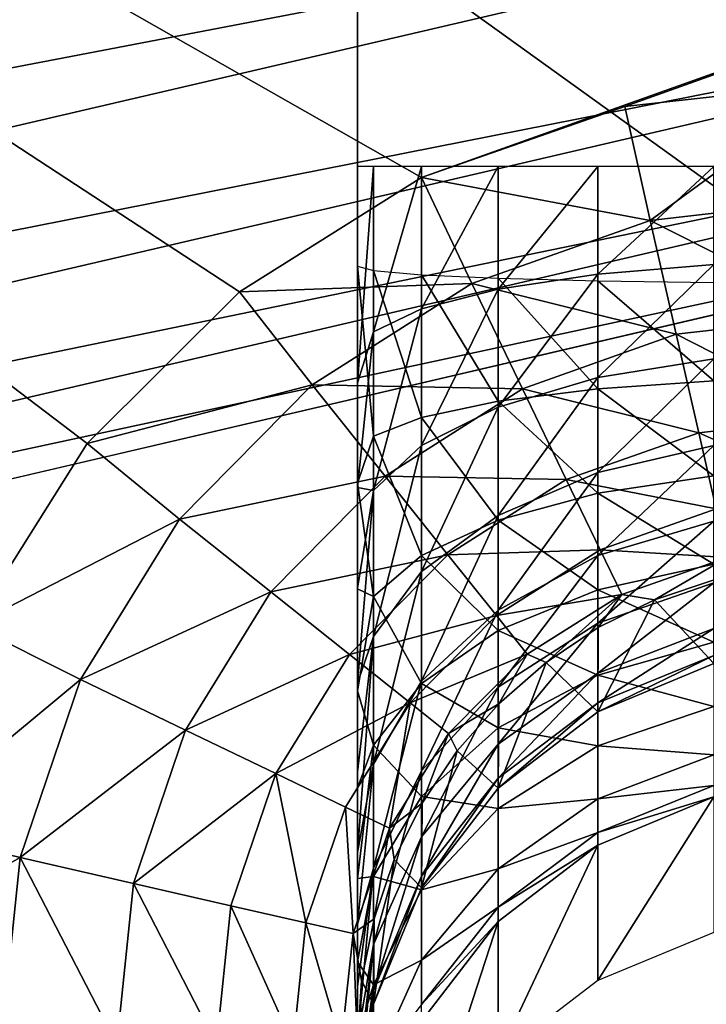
# Model space of a CAD drawing. Header units: millimetres. Extents: x -43.6 to 43.6, y -43.6 to 43.6.
# Tile 392 of 637: x -7.676 to -7.319, y 34.266 to 34.778. Entities that reach past the tile are written whole.
import ezdxf

# ---------------------------------------------------------------- set-up
doc = ezdxf.new("R2010")
doc.units = ezdxf.units.MM
doc.header["$LTSCALE"] = 52.148148
for name, color, linetype in [('150', 7, 'CONTINUOUS'), ('152', 7, 'CONTINUOUS'), ('153', 7, 'CONTINUOUS'), ('161', 7, 'CONTINUOUS'), ('162', 7, 'CONTINUOUS'), ('214', 7, 'CONTINUOUS'), ('274', 7, 'CONTINUOUS'), ('296', 7, 'CONTINUOUS'), ('307', 7, 'CONTINUOUS'), ('310', 7, 'CONTINUOUS'), ('314', 7, 'CONTINUOUS'), ('374', 7, 'CONTINUOUS')]:
    doc.layers.add(name, color=color, linetype=linetype)

msp = doc.modelspace()

# ---------------------------------------------------------------- linework, layer by layer
at = {"layer": '150', "linetype": 'Continuous'}
for points in [[(-5.86139, 36.39121, 23.93032), (-7.63166, 33.69589, 15.37009), (-8.17924, 35.94131, 23.93032), (-5.86139, 36.39121, 23.93032)], [(-6.52169, 33.926, 15.362), (-7.63166, 33.69589, 15.37009), (-5.86139, 36.39121, 23.93032), (-6.52169, 33.926, 15.362)], [(-7.63166, 33.69589, 15.37009), (-8.75313, 33.42471, 15.37963), (-8.17924, 35.94131, 23.93032), (-7.63166, 33.69589, 15.37009)]]:
    msp.add_3dface(points, dxfattribs=at)
at = {"layer": '152', "color": 2, "linetype": 'Continuous'}
for points in [[(-24.43666, 35.40234, 26.3), (-26.52967, 33.86225, 26.3), (-7.01273, 35.19098, 26.3), (-24.43666, 35.40234, 26.3)], [(-7.01273, 35.19098, 26.3), (-26.52967, 33.86225, 26.3), (-9.29786, 34.65726, 26.3), (-7.01273, 35.19098, 26.3)]]:
    msp.add_3dface(points, dxfattribs=at)
at = {"layer": '153', "color": 2, "linetype": 'Continuous'}
msp.add_3dface([(-6.91836, 34.71758, 25.93032), (-9.17276, 34.19103, 25.93032), (-6.29734, 28.34869, 2.36968), (-6.91836, 34.71758, 25.93032)], dxfattribs=at)
at = {"layer": '161', "linetype": 'Continuous'}
for points in [[(-7.5, 35.36317, 1.74507), (-7.5, 34.65019, 1.72017), (-7.5, 34.70204, -1.25), (-7.5, 35.36317, 1.74507)], [(-7.5, 35.25858, -1.25), (-7.5, 35.36317, 1.74507), (-7.5, 34.70204, -1.25), (-7.5, 35.25858, -1.25)], [(-7.5, 34.70204, -1.25), (-7.5, 34.65019, 1.72017), (-7.5, 34.58965, -1.26279), (-7.5, 34.70204, -1.25)], [(-7.5, 34.65019, 1.72017), (-7.5, 34.53741, 1.72904), (-7.5, 32.32704, -4.25), (-7.5, 34.65019, 1.72017)], [(-7.5, 34.58965, -1.26279), (-7.5, 34.65019, 1.72017), (-7.5, 34.53521, -1.27865), (-7.5, 34.58965, -1.26279)], [(-7.5, 34.53521, -1.27865), (-7.5, 34.65019, 1.72017), (-7.5, 34.4829, -1.30058), (-7.5, 34.53521, -1.27865)], [(-7.5, 34.4829, -1.30058), (-7.5, 34.65019, 1.72017), (-7.5, 34.43342, -1.32828), (-7.5, 34.4829, -1.30058)], [(-7.5, 34.43342, -1.32828), (-7.5, 34.65019, 1.72017), (-7.5, 34.38739, -1.36141), (-7.5, 34.43342, -1.32828)], [(-7.5, 34.38739, -1.36141), (-7.5, 34.65019, 1.72017), (-7.5, 34.34541, -1.39955), (-7.5, 34.38739, -1.36141)], [(-7.5, 34.34541, -1.39955), (-7.5, 34.65019, 1.72017), (-7.5, 34.30802, -1.44219), (-7.5, 34.34541, -1.39955)], [(-7.5, 34.30802, -1.44219), (-7.5, 34.65019, 1.72017), (-7.5, 32.32704, -4.25), (-7.5, 34.30802, -1.44219)], [(-7.5, 34.53741, 1.72904), (-7.5, 34.48245, 1.74299), (-7.5, 32.32704, -4.25), (-7.5, 34.53741, 1.72904)], [(-7.5, 34.48245, 1.74299), (-7.5, 34.42941, 1.76308), (-7.5, 32.32704, -4.25), (-7.5, 34.48245, 1.74299)], [(-7.5, 34.42941, 1.76308), (-7.5, 34.37899, 1.78904), (-7.5, 32.32704, -4.25), (-7.5, 34.42941, 1.76308)], [(-7.5, 34.37899, 1.78904), (-7.5, 34.33184, 1.82055), (-7.5, 32.32704, -4.25), (-7.5, 34.37899, 1.78904)], [(-7.5, 34.33184, 1.82055), (-7.5, 34.28856, 1.85719), (-7.5, 32.32704, -4.25), (-7.5, 34.33184, 1.82055)], [(-7.5, 34.2757, -1.48879), (-7.5, 34.30802, -1.44219), (-7.5, 32.32704, -4.25), (-7.5, 34.2757, -1.48879)], [(-7.5, 34.28856, 1.85719), (-7.5, 34.2497, 1.8985), (-7.5, 32.32704, -4.25), (-7.5, 34.28856, 1.85719)], [(-7.5, 34.24886, -1.53874), (-7.5, 34.2757, -1.48879), (-7.5, 32.32704, -4.25), (-7.5, 34.24886, -1.53874)]]:
    msp.add_3dface(points, dxfattribs=at)
at = {"layer": '162', "linetype": 'Continuous'}
for points in [[(-7.64042, 34.55801, -4.5), (-7.70007, 34.46343, -4.5), (-8.87921, 35.5, -4.5), (-7.64042, 34.55801, -4.5)], [(-7.56126, 34.63696, -4.5), (-7.64042, 34.55801, -4.5), (-8.87921, 35.5, -4.5), (-7.56126, 34.63696, -4.5)], [(-7.4666, 34.69631, -4.5), (-7.56126, 34.63696, -4.5), (-8.87921, 35.5, -4.5), (-7.4666, 34.69631, -4.5)], [(-5.21508, 35.5, -4.5), (-7.4666, 34.69631, -4.5), (-8.87921, 35.5, -4.5), (-5.21508, 35.5, -4.5)], [(-7.3609, 34.73322, -4.5), (-7.4666, 34.69631, -4.5), (-5.21508, 35.5, -4.5), (-7.3609, 34.73322, -4.5)], [(-7.25, 34.74567, -4.5), (-7.3609, 34.73322, -4.5), (-5.21508, 35.5, -4.5), (-7.25, 34.74567, -4.5)]]:
    msp.add_3dface(points, dxfattribs=at)
at = {"layer": '214', "color": 2, "linetype": 'Continuous'}
for points in [[(-7.01273, 35.19098, 26.3), (-9.29786, 34.65726, 26.3), (-9.25919, 34.55575, 26.28818), (-7.01273, 35.19098, 26.3)], [(-6.97933, 35.08745, 26.28818), (-7.01273, 35.19098, 26.3), (-9.25919, 34.55575, 26.28818), (-6.97933, 35.08745, 26.28818)], [(-6.97933, 35.08745, 26.28818), (-9.25919, 34.55575, 26.28818), (-6.95922, 34.98637, 26.25324), (-6.97933, 35.08745, 26.28818)], [(-6.95922, 34.98637, 26.25324), (-9.25919, 34.55575, 26.28818), (-9.23251, 34.4562, 26.25324), (-6.95922, 34.98637, 26.25324)], [(-6.95922, 34.98637, 26.25324), (-9.23251, 34.4562, 26.25324), (-6.94107, 34.8951, 26.19683), (-6.95922, 34.98637, 26.25324)], [(-6.94107, 34.8951, 26.19683), (-9.23251, 34.4562, 26.25324), (-9.20842, 34.36632, 26.19683), (-6.94107, 34.8951, 26.19683)], [(-6.94107, 34.8951, 26.19683), (-9.20842, 34.36632, 26.19683), (-6.92572, 34.81796, 26.12162), (-6.94107, 34.8951, 26.19683)], [(-6.92572, 34.81796, 26.12162), (-9.20842, 34.36632, 26.19683), (-9.18806, 34.29035, 26.12162), (-6.92572, 34.81796, 26.12162)], [(-6.92572, 34.81796, 26.12162), (-9.18806, 34.29035, 26.12162), (-6.91392, 34.75861, 26.03118), (-6.92572, 34.81796, 26.12162)], [(-6.91392, 34.75861, 26.03118), (-9.18806, 34.29035, 26.12162), (-9.17239, 34.2319, 26.03118), (-6.91392, 34.75861, 26.03118)], [(-6.91836, 34.71758, 25.93032), (-6.91392, 34.75861, 26.03118), (-9.17239, 34.2319, 26.03118), (-6.91836, 34.71758, 25.93032)], [(-9.17276, 34.19103, 25.93032), (-6.91836, 34.71758, 25.93032), (-9.17239, 34.2319, 26.03118), (-9.17276, 34.19103, 25.93032)]]:
    msp.add_3dface(points, dxfattribs=at)
at = {"layer": '274', "linetype": 'Continuous'}
for points in [[(-7.37506, 34.34926, 2.21492), (-7.3147, 34.37426, 2.21536), (-7.375, 34.27879, 6.25378), (-7.37506, 34.34926, 2.21492)], [(-7.375, 34.27879, 6.25378), (-7.3147, 34.37426, 2.21536), (-7.3147, 34.30376, 6.25421), (-7.375, 34.27879, 6.25378)], [(-7.42687, 34.30948, 2.21422), (-7.37506, 34.34926, 2.21492), (-7.42678, 34.23907, 6.25309), (-7.42687, 34.30948, 2.21422)], [(-7.42678, 34.23907, 6.25309), (-7.37506, 34.34926, 2.21492), (-7.375, 34.27879, 6.25378), (-7.42678, 34.23907, 6.25309)], [(-7.4666, 34.25763, 2.21332), (-7.42687, 34.30948, 2.21422), (-7.46651, 34.1873, 6.25218), (-7.4666, 34.25763, 2.21332)], [(-7.46651, 34.1873, 6.25218), (-7.42687, 34.30948, 2.21422), (-7.42678, 34.23907, 6.25309), (-7.46651, 34.1873, 6.25218)]]:
    msp.add_3dface(points, dxfattribs=at)
at = {"layer": '296', "linetype": 'Continuous'}
for points in [[(-7.5, 34.53741, 1.72904), (-7.5, 34.65019, 1.72017), (-7.49155, 34.56179, 1.79014), (-7.5, 34.53741, 1.72904)], [(-7.49155, 34.56179, 1.79014), (-7.5, 34.65019, 1.72017), (-7.49155, 34.64794, 1.78458), (-7.49155, 34.56179, 1.79014)], [(-7.49155, 34.56179, 1.79014), (-7.49155, 34.64794, 1.78458), (-7.4666, 34.57163, 1.84971), (-7.49155, 34.56179, 1.79014)], [(-7.49155, 34.64794, 1.78458), (-7.4666, 34.64584, 1.84493), (-7.4666, 34.57163, 1.84971), (-7.49155, 34.64794, 1.78458)], [(-7.42687, 34.64403, 1.89675), (-7.42687, 34.58008, 1.90087), (-7.4666, 34.64584, 1.84493), (-7.42687, 34.64403, 1.89675)], [(-7.4666, 34.64584, 1.84493), (-7.42687, 34.58008, 1.90087), (-7.4666, 34.57163, 1.84971), (-7.4666, 34.64584, 1.84493)], [(-7.37506, 34.64264, 1.93651), (-7.37506, 34.58656, 1.94013), (-7.42687, 34.64403, 1.89675), (-7.37506, 34.64264, 1.93651)], [(-7.42687, 34.64403, 1.89675), (-7.37506, 34.58656, 1.94013), (-7.42687, 34.58008, 1.90087), (-7.42687, 34.64403, 1.89675)], [(-7.3147, 34.64176, 1.96151), (-7.3147, 34.59063, 1.9648), (-7.37506, 34.64264, 1.93651), (-7.3147, 34.64176, 1.96151)], [(-7.37506, 34.64264, 1.93651), (-7.3147, 34.59063, 1.9648), (-7.37506, 34.58656, 1.94013), (-7.37506, 34.64264, 1.93651)], [(-7.37506, 34.58656, 1.94013), (-7.37506, 34.53229, 1.95473), (-7.42687, 34.58008, 1.90087), (-7.37506, 34.58656, 1.94013)], [(-7.3147, 34.59063, 1.9648), (-7.3147, 34.54115, 1.97812), (-7.37506, 34.58656, 1.94013), (-7.3147, 34.59063, 1.9648)], [(-7.37506, 34.58656, 1.94013), (-7.3147, 34.54115, 1.97812), (-7.37506, 34.53229, 1.95473), (-7.37506, 34.58656, 1.94013)], [(-7.42687, 34.58008, 1.90087), (-7.42687, 34.51819, 1.91752), (-7.4666, 34.57163, 1.84971), (-7.42687, 34.58008, 1.90087)], [(-7.42687, 34.58008, 1.90087), (-7.37506, 34.53229, 1.95473), (-7.42687, 34.51819, 1.91752), (-7.42687, 34.58008, 1.90087)], [(-7.49155, 34.56179, 1.79014), (-7.4666, 34.57163, 1.84971), (-7.4666, 34.49982, 1.86903), (-7.49155, 34.56179, 1.79014)], [(-7.4666, 34.57163, 1.84971), (-7.42687, 34.51819, 1.91752), (-7.4666, 34.49982, 1.86903), (-7.4666, 34.57163, 1.84971)], [(-7.49155, 34.47843, 1.81257), (-7.5, 34.53741, 1.72904), (-7.49155, 34.56179, 1.79014), (-7.49155, 34.47843, 1.81257)], [(-7.49155, 34.47843, 1.81257), (-7.49155, 34.56179, 1.79014), (-7.4666, 34.49982, 1.86903), (-7.49155, 34.47843, 1.81257)], [(-7.3147, 34.54115, 1.97812), (-7.3147, 34.49527, 2.00093), (-7.37506, 34.53229, 1.95473), (-7.3147, 34.54115, 1.97812)], [(-7.5, 34.48245, 1.74299), (-7.5, 34.53741, 1.72904), (-7.49155, 34.47843, 1.81257), (-7.5, 34.48245, 1.74299)], [(-7.37506, 34.53229, 1.95473), (-7.37506, 34.48197, 1.97975), (-7.42687, 34.51819, 1.91752), (-7.37506, 34.53229, 1.95473)], [(-7.37506, 34.53229, 1.95473), (-7.3147, 34.49527, 2.00093), (-7.37506, 34.48197, 1.97975), (-7.37506, 34.53229, 1.95473)], [(-7.42687, 34.51819, 1.91752), (-7.42687, 34.46081, 1.94605), (-7.4666, 34.49982, 1.86903), (-7.42687, 34.51819, 1.91752)], [(-7.42687, 34.51819, 1.91752), (-7.37506, 34.48197, 1.97975), (-7.42687, 34.46081, 1.94605), (-7.42687, 34.51819, 1.91752)], [(-7.49155, 34.47843, 1.81257), (-7.4666, 34.49982, 1.86903), (-7.4666, 34.43324, 1.90214), (-7.49155, 34.47843, 1.81257)], [(-7.4666, 34.49982, 1.86903), (-7.42687, 34.46081, 1.94605), (-7.4666, 34.43324, 1.90214), (-7.4666, 34.49982, 1.86903)], [(-7.3147, 34.49527, 2.00093), (-7.3147, 34.45479, 2.03234), (-7.37506, 34.48197, 1.97975), (-7.3147, 34.49527, 2.00093)], [(-7.5, 34.42941, 1.76308), (-7.5, 34.48245, 1.74299), (-7.49155, 34.47843, 1.81257), (-7.5, 34.42941, 1.76308)], [(-7.37506, 34.48197, 1.97975), (-7.37506, 34.43758, 2.0142), (-7.42687, 34.46081, 1.94605), (-7.37506, 34.48197, 1.97975)], [(-7.37506, 34.48197, 1.97975), (-7.3147, 34.45479, 2.03234), (-7.37506, 34.43758, 2.0142), (-7.37506, 34.48197, 1.97975)], [(-7.49155, 34.40113, 1.85101), (-7.5, 34.42941, 1.76308), (-7.49155, 34.47843, 1.81257), (-7.49155, 34.40113, 1.85101)], [(-7.49155, 34.40113, 1.85101), (-7.49155, 34.47843, 1.81257), (-7.4666, 34.43324, 1.90214), (-7.49155, 34.40113, 1.85101)], [(-7.42687, 34.46081, 1.94605), (-7.42687, 34.41019, 1.98534), (-7.4666, 34.43324, 1.90214), (-7.42687, 34.46081, 1.94605)], [(-7.42687, 34.46081, 1.94605), (-7.37506, 34.43758, 2.0142), (-7.42687, 34.41019, 1.98534), (-7.42687, 34.46081, 1.94605)], [(-7.3147, 34.45479, 2.03234), (-7.3147, 34.4213, 2.07113), (-7.37506, 34.43758, 2.0142), (-7.3147, 34.45479, 2.03234)], [(-7.49155, 34.40113, 1.85101), (-7.4666, 34.43324, 1.90214), (-7.4666, 34.37449, 1.94773), (-7.49155, 34.40113, 1.85101)], [(-7.4666, 34.43324, 1.90214), (-7.42687, 34.41019, 1.98534), (-7.4666, 34.37449, 1.94773), (-7.4666, 34.43324, 1.90214)], [(-7.37506, 34.43758, 2.0142), (-7.37506, 34.40085, 2.05674), (-7.42687, 34.41019, 1.98534), (-7.37506, 34.43758, 2.0142)], [(-7.37506, 34.43758, 2.0142), (-7.3147, 34.4213, 2.07113), (-7.37506, 34.40085, 2.05674), (-7.37506, 34.43758, 2.0142)], [(-7.5, 34.37899, 1.78904), (-7.5, 34.42941, 1.76308), (-7.49155, 34.40113, 1.85101), (-7.5, 34.37899, 1.78904)], [(-7.3147, 34.4213, 2.07113), (-7.3147, 34.39612, 2.11575), (-7.37506, 34.40085, 2.05674), (-7.3147, 34.4213, 2.07113)], [(-7.42687, 34.41019, 1.98534), (-7.42687, 34.3683, 2.03384), (-7.4666, 34.37449, 1.94773), (-7.42687, 34.41019, 1.98534)], [(-7.42687, 34.41019, 1.98534), (-7.37506, 34.40085, 2.05674), (-7.42687, 34.3683, 2.03384), (-7.42687, 34.41019, 1.98534)], [(-7.5, 34.33184, 1.82055), (-7.5, 34.37899, 1.78904), (-7.49155, 34.40113, 1.85101), (-7.5, 34.33184, 1.82055)], [(-7.49155, 34.33293, 1.90393), (-7.5, 34.33184, 1.82055), (-7.49155, 34.40113, 1.85101), (-7.49155, 34.33293, 1.90393)], [(-7.49155, 34.33293, 1.90393), (-7.49155, 34.40113, 1.85101), (-7.4666, 34.37449, 1.94773), (-7.49155, 34.33293, 1.90393)], [(-7.37506, 34.40085, 2.05674), (-7.37506, 34.37323, 2.10568), (-7.42687, 34.3683, 2.03384), (-7.37506, 34.40085, 2.05674)], [(-7.37506, 34.40085, 2.05674), (-7.3147, 34.39612, 2.11575), (-7.37506, 34.37323, 2.10568), (-7.37506, 34.40085, 2.05674)], [(-7.3147, 34.39612, 2.11575), (-7.3147, 34.38023, 2.16446), (-7.37506, 34.37323, 2.10568), (-7.3147, 34.39612, 2.11575)], [(-7.3147, 34.38023, 2.16446), (-7.3147, 34.37426, 2.21536), (-7.37506, 34.3558, 2.1591), (-7.3147, 34.38023, 2.16446)], [(-7.37506, 34.37323, 2.10568), (-7.3147, 34.38023, 2.16446), (-7.37506, 34.3558, 2.1591), (-7.37506, 34.37323, 2.10568)], [(-7.49155, 34.33293, 1.90393), (-7.4666, 34.37449, 1.94773), (-7.4666, 34.32589, 2.00401), (-7.49155, 34.33293, 1.90393)], [(-7.4666, 34.37449, 1.94773), (-7.42687, 34.3683, 2.03384), (-7.4666, 34.32589, 2.00401), (-7.4666, 34.37449, 1.94773)], [(-7.37506, 34.37323, 2.10568), (-7.37506, 34.3558, 2.1591), (-7.42687, 34.33681, 2.08965), (-7.37506, 34.37323, 2.10568)], [(-7.42687, 34.3683, 2.03384), (-7.37506, 34.37323, 2.10568), (-7.42687, 34.33681, 2.08965), (-7.42687, 34.3683, 2.03384)], [(-7.3147, 34.37426, 2.21536), (-7.37506, 34.34926, 2.21492), (-7.37506, 34.3558, 2.1591), (-7.3147, 34.37426, 2.21536)], [(-7.42687, 34.3683, 2.03384), (-7.42687, 34.33681, 2.08965), (-7.4666, 34.32589, 2.00401), (-7.42687, 34.3683, 2.03384)], [(-7.37506, 34.3558, 2.1591), (-7.37506, 34.34926, 2.21492), (-7.42687, 34.31694, 2.15058), (-7.37506, 34.3558, 2.1591)], [(-7.42687, 34.33681, 2.08965), (-7.37506, 34.3558, 2.1591), (-7.42687, 34.31694, 2.15058), (-7.42687, 34.33681, 2.08965)], [(-7.37506, 34.34926, 2.21492), (-7.42687, 34.30948, 2.21422), (-7.42687, 34.31694, 2.15058), (-7.37506, 34.34926, 2.21492)], [(-7.42687, 34.33681, 2.08965), (-7.42687, 34.31694, 2.15058), (-7.4666, 34.28934, 2.06877), (-7.42687, 34.33681, 2.08965)], [(-7.4666, 34.32589, 2.00401), (-7.42687, 34.33681, 2.08965), (-7.4666, 34.28934, 2.06877), (-7.4666, 34.32589, 2.00401)], [(-7.5, 34.28856, 1.85719), (-7.5, 34.33184, 1.82055), (-7.49155, 34.33293, 1.90393), (-7.5, 34.28856, 1.85719)], [(-7.49155, 34.27651, 1.96927), (-7.5, 34.28856, 1.85719), (-7.49155, 34.33293, 1.90393), (-7.49155, 34.27651, 1.96927)], [(-7.49155, 34.27651, 1.96927), (-7.49155, 34.33293, 1.90393), (-7.4666, 34.32589, 2.00401), (-7.49155, 34.27651, 1.96927)], [(-7.49155, 34.27651, 1.96927), (-7.4666, 34.32589, 2.00401), (-7.4666, 34.28934, 2.06877), (-7.49155, 34.27651, 1.96927)], [(-7.42687, 34.31694, 2.15058), (-7.42687, 34.30948, 2.21422), (-7.4666, 34.26629, 2.13946), (-7.42687, 34.31694, 2.15058)], [(-7.4666, 34.28934, 2.06877), (-7.42687, 34.31694, 2.15058), (-7.4666, 34.26629, 2.13946), (-7.4666, 34.28934, 2.06877)], [(-7.42687, 34.30948, 2.21422), (-7.4666, 34.25763, 2.21332), (-7.4666, 34.26629, 2.13946), (-7.42687, 34.30948, 2.21422)], [(-7.5, 34.2497, 1.8985), (-7.5, 34.28856, 1.85719), (-7.49155, 34.27651, 1.96927), (-7.5, 34.2497, 1.8985)], [(-7.49155, 34.23408, 2.04445), (-7.49155, 34.27651, 1.96927), (-7.4666, 34.28934, 2.06877), (-7.49155, 34.23408, 2.04445)], [(-7.49155, 34.23408, 2.04445), (-7.4666, 34.28934, 2.06877), (-7.4666, 34.26629, 2.13946), (-7.49155, 34.23408, 2.04445)], [(-7.5, 34.21577, 1.94394), (-7.5, 34.2497, 1.8985), (-7.49155, 34.27651, 1.96927), (-7.5, 34.21577, 1.94394)], [(-7.49155, 34.23408, 2.04445), (-7.5, 34.21577, 1.94394), (-7.49155, 34.27651, 1.96927), (-7.49155, 34.23408, 2.04445)]]:
    msp.add_3dface(points, dxfattribs=at)
at = {"layer": '307', "linetype": 'Continuous'}
for points in [[(-7.34551, 34.47674, -4.25403), (-7.31453, 34.48724, -4.25422), (-7.3147, 34.44356, -1.75451), (-7.34551, 34.47674, -4.25403)], [(-7.37479, 34.46232, -4.25378), (-7.34551, 34.47674, -4.25403), (-7.37506, 34.41855, -1.75495), (-7.37479, 34.46232, -4.25378)], [(-7.37506, 34.41855, -1.75495), (-7.34551, 34.47674, -4.25403), (-7.3147, 34.44356, -1.75451), (-7.37506, 34.41855, -1.75495)], [(-7.40195, 34.44421, -4.25346), (-7.37479, 34.46232, -4.25378), (-7.37506, 34.41855, -1.75495), (-7.40195, 34.44421, -4.25346)], [(-7.42653, 34.4227, -4.25309), (-7.40195, 34.44421, -4.25346), (-7.42687, 34.37877, -1.75564), (-7.42653, 34.4227, -4.25309)], [(-7.42687, 34.37877, -1.75564), (-7.40195, 34.44421, -4.25346), (-7.37506, 34.41855, -1.75495), (-7.42687, 34.37877, -1.75564)], [(-7.44808, 34.39819, -4.25266), (-7.42653, 34.4227, -4.25309), (-7.42687, 34.37877, -1.75564), (-7.44808, 34.39819, -4.25266)], [(-7.46626, 34.37107, -4.25219), (-7.44808, 34.39819, -4.25266), (-7.4666, 34.32692, -1.75655), (-7.46626, 34.37107, -4.25219)], [(-7.4666, 34.32692, -1.75655), (-7.44808, 34.39819, -4.25266), (-7.42687, 34.37877, -1.75564), (-7.4666, 34.32692, -1.75655)], [(-7.48079, 34.34174, -4.25168), (-7.46626, 34.37107, -4.25219), (-7.4666, 34.32692, -1.75655), (-7.48079, 34.34174, -4.25168)], [(-7.49135, 34.31081, -4.25114), (-7.48079, 34.34174, -4.25168), (-7.49155, 34.26655, -1.7576), (-7.49135, 34.31081, -4.25114)], [(-7.49155, 34.26655, -1.7576), (-7.48079, 34.34174, -4.25168), (-7.4666, 34.32692, -1.75655), (-7.49155, 34.26655, -1.7576)], [(-7.49779, 34.27876, -4.25058), (-7.49135, 34.31081, -4.25114), (-7.49155, 34.26655, -1.7576), (-7.49779, 34.27876, -4.25058)], [(-7.5, 34.20211, -1.75873), (-7.5, 34.2456, -4.25), (-7.49779, 34.27876, -4.25058), (-7.5, 34.20211, -1.75873)], [(-7.5, 34.20211, -1.75873), (-7.49779, 34.27876, -4.25058), (-7.49155, 34.26655, -1.7576), (-7.5, 34.20211, -1.75873)]]:
    msp.add_3dface(points, dxfattribs=at)
at = {"layer": '310', "linetype": 'Continuous'}
for points in [[(-7.5, 34.70204, -1.25), (-7.5, 34.58965, -1.26279), (-7.49155, 34.70204, -1.31445), (-7.5, 34.70204, -1.25)], [(-7.49155, 34.70204, -1.31445), (-7.5, 34.58965, -1.26279), (-7.49155, 34.61613, -1.32301), (-7.49155, 34.70204, -1.31445)], [(-7.49155, 34.70204, -1.31445), (-7.49155, 34.61613, -1.32301), (-7.4666, 34.70204, -1.37483), (-7.49155, 34.70204, -1.31445)], [(-7.4666, 34.70204, -1.37483), (-7.49155, 34.61613, -1.32301), (-7.4666, 34.62804, -1.3822), (-7.4666, 34.70204, -1.37483)], [(-7.42687, 34.63827, -1.43303), (-7.42687, 34.70204, -1.42668), (-7.4666, 34.62804, -1.3822), (-7.42687, 34.63827, -1.43303)], [(-7.42687, 34.70204, -1.42668), (-7.4666, 34.70204, -1.37483), (-7.4666, 34.62804, -1.3822), (-7.42687, 34.70204, -1.42668)], [(-7.37506, 34.64612, -1.47204), (-7.37506, 34.70204, -1.46647), (-7.42687, 34.63827, -1.43303), (-7.37506, 34.64612, -1.47204)], [(-7.37506, 34.70204, -1.46647), (-7.42687, 34.70204, -1.42668), (-7.42687, 34.63827, -1.43303), (-7.37506, 34.70204, -1.46647)], [(-7.3147, 34.65105, -1.49656), (-7.3147, 34.70204, -1.49148), (-7.37506, 34.64612, -1.47204), (-7.3147, 34.65105, -1.49656)], [(-7.3147, 34.70204, -1.49148), (-7.37506, 34.70204, -1.46647), (-7.37506, 34.64612, -1.47204), (-7.3147, 34.70204, -1.49148)], [(-7.3147, 34.60206, -1.51159), (-7.3147, 34.65105, -1.49656), (-7.37506, 34.59239, -1.48853), (-7.3147, 34.60206, -1.51159)], [(-7.37506, 34.59239, -1.48853), (-7.3147, 34.65105, -1.49656), (-7.37506, 34.64612, -1.47204), (-7.37506, 34.59239, -1.48853)], [(-7.37506, 34.59239, -1.48853), (-7.37506, 34.64612, -1.47204), (-7.42687, 34.57701, -1.45184), (-7.37506, 34.59239, -1.48853)], [(-7.42687, 34.57701, -1.45184), (-7.37506, 34.64612, -1.47204), (-7.42687, 34.63827, -1.43303), (-7.42687, 34.57701, -1.45184)], [(-7.42687, 34.57701, -1.45184), (-7.42687, 34.63827, -1.43303), (-7.4666, 34.55695, -1.40402), (-7.42687, 34.57701, -1.45184)], [(-7.4666, 34.55695, -1.40402), (-7.42687, 34.63827, -1.43303), (-7.4666, 34.62804, -1.3822), (-7.4666, 34.55695, -1.40402)], [(-7.49155, 34.61613, -1.32301), (-7.49155, 34.53361, -1.34834), (-7.4666, 34.62804, -1.3822), (-7.49155, 34.61613, -1.32301)], [(-7.49155, 34.53361, -1.34834), (-7.4666, 34.55695, -1.40402), (-7.4666, 34.62804, -1.3822), (-7.49155, 34.53361, -1.34834)], [(-7.5, 34.58965, -1.26279), (-7.5, 34.53521, -1.27865), (-7.49155, 34.61613, -1.32301), (-7.5, 34.58965, -1.26279)], [(-7.49155, 34.61613, -1.32301), (-7.5, 34.53521, -1.27865), (-7.49155, 34.53361, -1.34834), (-7.49155, 34.61613, -1.32301)], [(-7.3147, 34.55701, -1.53599), (-7.3147, 34.60206, -1.51159), (-7.37506, 34.54298, -1.51529), (-7.3147, 34.55701, -1.53599)], [(-7.37506, 34.54298, -1.51529), (-7.3147, 34.60206, -1.51159), (-7.37506, 34.59239, -1.48853), (-7.37506, 34.54298, -1.51529)], [(-7.37506, 34.54298, -1.51529), (-7.37506, 34.59239, -1.48853), (-7.42687, 34.52066, -1.48235), (-7.37506, 34.54298, -1.51529)], [(-7.42687, 34.52066, -1.48235), (-7.37506, 34.59239, -1.48853), (-7.42687, 34.57701, -1.45184), (-7.42687, 34.52066, -1.48235)], [(-7.42687, 34.52066, -1.48235), (-7.42687, 34.57701, -1.45184), (-7.4666, 34.49157, -1.43943), (-7.42687, 34.52066, -1.48235)], [(-7.4666, 34.49157, -1.43943), (-7.42687, 34.57701, -1.45184), (-7.4666, 34.55695, -1.40402), (-7.4666, 34.49157, -1.43943)], [(-7.49155, 34.53361, -1.34834), (-7.49155, 34.45769, -1.38945), (-7.4666, 34.55695, -1.40402), (-7.49155, 34.53361, -1.34834)], [(-7.49155, 34.45769, -1.38945), (-7.4666, 34.49157, -1.43943), (-7.4666, 34.55695, -1.40402), (-7.49155, 34.45769, -1.38945)], [(-7.3147, 34.51765, -1.5688), (-7.3147, 34.55701, -1.53599), (-7.37506, 34.49981, -1.55127), (-7.3147, 34.51765, -1.5688)], [(-7.37506, 34.49981, -1.55127), (-7.3147, 34.55701, -1.53599), (-7.37506, 34.54298, -1.51529), (-7.37506, 34.49981, -1.55127)], [(-7.37506, 34.49981, -1.55127), (-7.37506, 34.54298, -1.51529), (-7.42687, 34.47143, -1.52338), (-7.37506, 34.49981, -1.55127)], [(-7.42687, 34.47143, -1.52338), (-7.37506, 34.54298, -1.51529), (-7.42687, 34.52066, -1.48235), (-7.42687, 34.47143, -1.52338)], [(-7.5, 34.53521, -1.27865), (-7.5, 34.4829, -1.30058), (-7.49155, 34.53361, -1.34834), (-7.5, 34.53521, -1.27865)], [(-7.5, 34.4829, -1.30058), (-7.5, 34.43342, -1.32828), (-7.49155, 34.53361, -1.34834), (-7.5, 34.4829, -1.30058)], [(-7.49155, 34.53361, -1.34834), (-7.5, 34.43342, -1.32828), (-7.49155, 34.45769, -1.38945), (-7.49155, 34.53361, -1.34834)], [(-7.42687, 34.47143, -1.52338), (-7.42687, 34.52066, -1.48235), (-7.4666, 34.43445, -1.48704), (-7.42687, 34.47143, -1.52338)], [(-7.4666, 34.43445, -1.48704), (-7.42687, 34.52066, -1.48235), (-7.4666, 34.49157, -1.43943), (-7.4666, 34.43445, -1.48704)], [(-7.3147, 34.48553, -1.60873), (-7.3147, 34.51765, -1.5688), (-7.37506, 34.46459, -1.59506), (-7.3147, 34.48553, -1.60873)], [(-7.37506, 34.46459, -1.59506), (-7.3147, 34.51765, -1.5688), (-7.37506, 34.49981, -1.55127), (-7.37506, 34.46459, -1.59506)], [(-7.37506, 34.46459, -1.59506), (-7.37506, 34.49981, -1.55127), (-7.42687, 34.43127, -1.57332), (-7.37506, 34.46459, -1.59506)], [(-7.42687, 34.43127, -1.57332), (-7.37506, 34.49981, -1.55127), (-7.42687, 34.47143, -1.52338), (-7.42687, 34.43127, -1.57332)], [(-7.49155, 34.45769, -1.38945), (-7.49155, 34.39138, -1.44472), (-7.4666, 34.49157, -1.43943), (-7.49155, 34.45769, -1.38945)], [(-7.49155, 34.39138, -1.44472), (-7.4666, 34.43445, -1.48704), (-7.4666, 34.49157, -1.43943), (-7.49155, 34.39138, -1.44472)], [(-7.3147, 34.46192, -1.6542), (-7.3147, 34.48553, -1.60873), (-7.37506, 34.43869, -1.64494), (-7.3147, 34.46192, -1.6542)], [(-7.37506, 34.43869, -1.64494), (-7.3147, 34.48553, -1.60873), (-7.37506, 34.46459, -1.59506), (-7.37506, 34.43869, -1.64494)], [(-7.42687, 34.43127, -1.57332), (-7.42687, 34.47143, -1.52338), (-7.4666, 34.38784, -1.54498), (-7.42687, 34.43127, -1.57332)], [(-7.4666, 34.38784, -1.54498), (-7.42687, 34.47143, -1.52338), (-7.4666, 34.43445, -1.48704), (-7.4666, 34.38784, -1.54498)], [(-7.37506, 34.43869, -1.64494), (-7.37506, 34.46459, -1.59506), (-7.42687, 34.40174, -1.63019), (-7.37506, 34.43869, -1.64494)], [(-7.42687, 34.40174, -1.63019), (-7.37506, 34.46459, -1.59506), (-7.42687, 34.43127, -1.57332), (-7.42687, 34.40174, -1.63019)], [(-7.3147, 34.44774, -1.70344), (-7.3147, 34.46192, -1.6542), (-7.37506, 34.42315, -1.69894), (-7.3147, 34.44774, -1.70344)], [(-7.37506, 34.42315, -1.69894), (-7.3147, 34.46192, -1.6542), (-7.37506, 34.43869, -1.64494), (-7.37506, 34.42315, -1.69894)], [(-7.5, 34.43342, -1.32828), (-7.5, 34.38739, -1.36141), (-7.49155, 34.45769, -1.38945), (-7.5, 34.43342, -1.32828)], [(-7.5, 34.38739, -1.36141), (-7.5, 34.34541, -1.39955), (-7.49155, 34.45769, -1.38945), (-7.5, 34.38739, -1.36141)], [(-7.49155, 34.45769, -1.38945), (-7.5, 34.34541, -1.39955), (-7.49155, 34.39138, -1.44472), (-7.49155, 34.45769, -1.38945)], [(-7.37506, 34.41855, -1.75495), (-7.3147, 34.44356, -1.75451), (-7.3147, 34.44774, -1.70344), (-7.37506, 34.41855, -1.75495)], [(-7.37506, 34.41855, -1.75495), (-7.3147, 34.44774, -1.70344), (-7.37506, 34.42315, -1.69894), (-7.37506, 34.41855, -1.75495)], [(-7.37506, 34.42315, -1.69894), (-7.37506, 34.43869, -1.64494), (-7.42687, 34.38401, -1.69177), (-7.37506, 34.42315, -1.69894)], [(-7.42687, 34.38401, -1.69177), (-7.37506, 34.43869, -1.64494), (-7.42687, 34.40174, -1.63019), (-7.42687, 34.38401, -1.69177)], [(-7.49155, 34.39138, -1.44472), (-7.49155, 34.33727, -1.51199), (-7.4666, 34.43445, -1.48704), (-7.49155, 34.39138, -1.44472)], [(-7.49155, 34.33727, -1.51199), (-7.4666, 34.38784, -1.54498), (-7.4666, 34.43445, -1.48704), (-7.49155, 34.33727, -1.51199)], [(-7.42687, 34.40174, -1.63019), (-7.42687, 34.43127, -1.57332), (-7.4666, 34.35358, -1.61098), (-7.42687, 34.40174, -1.63019)], [(-7.4666, 34.35358, -1.61098), (-7.42687, 34.43127, -1.57332), (-7.4666, 34.38784, -1.54498), (-7.4666, 34.35358, -1.61098)], [(-7.42687, 34.37877, -1.75564), (-7.37506, 34.41855, -1.75495), (-7.37506, 34.42315, -1.69894), (-7.42687, 34.37877, -1.75564)], [(-7.42687, 34.37877, -1.75564), (-7.37506, 34.42315, -1.69894), (-7.42687, 34.38401, -1.69177), (-7.42687, 34.37877, -1.75564)], [(-7.42687, 34.38401, -1.69177), (-7.42687, 34.40174, -1.63019), (-7.4666, 34.333, -1.68244), (-7.42687, 34.38401, -1.69177)], [(-7.4666, 34.333, -1.68244), (-7.42687, 34.40174, -1.63019), (-7.4666, 34.35358, -1.61098), (-7.4666, 34.333, -1.68244)], [(-7.5, 34.34541, -1.39955), (-7.5, 34.30802, -1.44219), (-7.49155, 34.39138, -1.44472), (-7.5, 34.34541, -1.39955)], [(-7.49155, 34.39138, -1.44472), (-7.5, 34.30802, -1.44219), (-7.49155, 34.33727, -1.51199), (-7.49155, 34.39138, -1.44472)], [(-7.49155, 34.33727, -1.51199), (-7.49155, 34.2975, -1.5886), (-7.4666, 34.38784, -1.54498), (-7.49155, 34.33727, -1.51199)], [(-7.49155, 34.2975, -1.5886), (-7.4666, 34.35358, -1.61098), (-7.4666, 34.38784, -1.54498), (-7.49155, 34.2975, -1.5886)], [(-7.4666, 34.32692, -1.75655), (-7.42687, 34.37877, -1.75564), (-7.42687, 34.38401, -1.69177), (-7.4666, 34.32692, -1.75655)], [(-7.4666, 34.32692, -1.75655), (-7.42687, 34.38401, -1.69177), (-7.4666, 34.333, -1.68244), (-7.4666, 34.32692, -1.75655)], [(-7.49155, 34.2975, -1.5886), (-7.49155, 34.27361, -1.67156), (-7.4666, 34.35358, -1.61098), (-7.49155, 34.2975, -1.5886)], [(-7.49155, 34.27361, -1.67156), (-7.4666, 34.333, -1.68244), (-7.4666, 34.35358, -1.61098), (-7.49155, 34.27361, -1.67156)], [(-7.5, 34.30802, -1.44219), (-7.5, 34.2757, -1.48879), (-7.49155, 34.33727, -1.51199), (-7.5, 34.30802, -1.44219)], [(-7.5, 34.2757, -1.48879), (-7.5, 34.24886, -1.53874), (-7.49155, 34.33727, -1.51199), (-7.5, 34.2757, -1.48879)], [(-7.49155, 34.33727, -1.51199), (-7.5, 34.24886, -1.53874), (-7.49155, 34.2975, -1.5886), (-7.49155, 34.33727, -1.51199)], [(-7.49155, 34.26655, -1.7576), (-7.4666, 34.32692, -1.75655), (-7.4666, 34.333, -1.68244), (-7.49155, 34.26655, -1.7576)], [(-7.49155, 34.27361, -1.67156), (-7.49155, 34.26655, -1.7576), (-7.4666, 34.333, -1.68244), (-7.49155, 34.27361, -1.67156)], [(-7.5, 34.24886, -1.53874), (-7.5, 34.22785, -1.59143), (-7.49155, 34.2975, -1.5886), (-7.5, 34.24886, -1.53874)], [(-7.5, 34.22785, -1.59143), (-7.5, 34.21294, -1.64613), (-7.49155, 34.2975, -1.5886), (-7.5, 34.22785, -1.59143)], [(-7.49155, 34.2975, -1.5886), (-7.5, 34.21294, -1.64613), (-7.49155, 34.27361, -1.67156), (-7.49155, 34.2975, -1.5886)], [(-7.5, 34.21294, -1.64613), (-7.5, 34.20211, -1.75873), (-7.49155, 34.27361, -1.67156), (-7.5, 34.21294, -1.64613)], [(-7.5, 34.20211, -1.75873), (-7.49155, 34.26655, -1.7576), (-7.49155, 34.27361, -1.67156), (-7.5, 34.20211, -1.75873)]]:
    msp.add_3dface(points, dxfattribs=at)
at = {"layer": '314', "linetype": 'Continuous'}
for points in [[(-7.3609, 34.73322, -4.5), (-7.25, 34.74567, -4.5), (-7.34777, 34.67407, -4.49255), (-7.3609, 34.73322, -4.5)], [(-7.25, 34.74567, -4.5), (-7.24998, 34.6852, -4.49257), (-7.34777, 34.67407, -4.49255), (-7.25, 34.74567, -4.5)], [(-7.4666, 34.69631, -4.5), (-7.3609, 34.73322, -4.5), (-7.34777, 34.67407, -4.49255), (-7.4666, 34.69631, -4.5)], [(-7.56126, 34.63696, -4.5), (-7.4666, 34.69631, -4.5), (-7.44052, 34.64128, -4.49247), (-7.56126, 34.63696, -4.5)], [(-7.4666, 34.69631, -4.5), (-7.34777, 34.67407, -4.49255), (-7.44052, 34.64128, -4.49247), (-7.4666, 34.69631, -4.5)], [(-7.24998, 34.6852, -4.49257), (-7.25, 34.62442, -4.46862), (-7.34777, 34.67407, -4.49255), (-7.24998, 34.6852, -4.49257)], [(-7.34777, 34.67407, -4.49255), (-7.33425, 34.61483, -4.46857), (-7.44052, 34.64128, -4.49247), (-7.34777, 34.67407, -4.49255)], [(-7.25, 34.62442, -4.46862), (-7.33425, 34.61483, -4.46857), (-7.34777, 34.67407, -4.49255), (-7.25, 34.62442, -4.46862)], [(-7.56126, 34.63696, -4.5), (-7.44052, 34.64128, -4.49247), (-7.52346, 34.58857, -4.49234), (-7.56126, 34.63696, -4.5)], [(-7.44052, 34.64128, -4.49247), (-7.41417, 34.58656, -4.46841), (-7.52346, 34.58857, -4.49234), (-7.44052, 34.64128, -4.49247)], [(-7.33425, 34.61483, -4.46857), (-7.41417, 34.58656, -4.46841), (-7.44052, 34.64128, -4.49247), (-7.33425, 34.61483, -4.46857)], [(-7.64042, 34.55801, -4.5), (-7.56126, 34.63696, -4.5), (-7.52346, 34.58857, -4.49234), (-7.64042, 34.55801, -4.5)], [(-7.25, 34.62442, -4.46862), (-7.25, 34.57192, -4.42974), (-7.33425, 34.61483, -4.46857), (-7.25, 34.62442, -4.46862)], [(-7.33425, 34.61483, -4.46857), (-7.32258, 34.56366, -4.42967), (-7.41417, 34.58656, -4.46841), (-7.33425, 34.61483, -4.46857)], [(-7.25, 34.57192, -4.42974), (-7.32258, 34.56366, -4.42967), (-7.33425, 34.61483, -4.46857), (-7.25, 34.57192, -4.42974)], [(-7.64042, 34.55801, -4.5), (-7.52346, 34.58857, -4.49234), (-7.59239, 34.51869, -4.49217), (-7.64042, 34.55801, -4.5)], [(-7.52346, 34.58857, -4.49234), (-7.48562, 34.54112, -4.46816), (-7.59239, 34.51869, -4.49217), (-7.52346, 34.58857, -4.49234)], [(-7.41417, 34.58656, -4.46841), (-7.48562, 34.54112, -4.46816), (-7.52346, 34.58857, -4.49234), (-7.41417, 34.58656, -4.46841)], [(-7.41417, 34.58656, -4.46841), (-7.39141, 34.53932, -4.42944), (-7.48562, 34.54112, -4.46816), (-7.41417, 34.58656, -4.46841)], [(-7.32258, 34.56366, -4.42967), (-7.39141, 34.53932, -4.42944), (-7.41417, 34.58656, -4.46841), (-7.32258, 34.56366, -4.42967)], [(-7.25, 34.57192, -4.42974), (-7.25, 34.53128, -4.37859), (-7.32258, 34.56366, -4.42967), (-7.25, 34.57192, -4.42974)], [(-7.32258, 34.56366, -4.42967), (-7.31354, 34.52406, -4.3785), (-7.39141, 34.53932, -4.42944), (-7.32258, 34.56366, -4.42967)], [(-7.25, 34.53128, -4.37859), (-7.31354, 34.52406, -4.3785), (-7.32258, 34.56366, -4.42967), (-7.25, 34.53128, -4.37859)], [(-7.70007, 34.46343, -4.5), (-7.64042, 34.55801, -4.5), (-7.59239, 34.51869, -4.49217), (-7.70007, 34.46343, -4.5)], [(-7.48562, 34.54112, -4.46816), (-7.54499, 34.48089, -4.46782), (-7.59239, 34.51869, -4.49217), (-7.48562, 34.54112, -4.46816)], [(-7.48562, 34.54112, -4.46816), (-7.45298, 34.50019, -4.42908), (-7.54499, 34.48089, -4.46782), (-7.48562, 34.54112, -4.46816)], [(-7.39141, 34.53932, -4.42944), (-7.45298, 34.50019, -4.42908), (-7.48562, 34.54112, -4.46816), (-7.39141, 34.53932, -4.42944)], [(-7.39141, 34.53932, -4.42944), (-7.37382, 34.50279, -4.37822), (-7.45298, 34.50019, -4.42908), (-7.39141, 34.53932, -4.42944)], [(-7.31354, 34.52406, -4.3785), (-7.37382, 34.50279, -4.37822), (-7.39141, 34.53932, -4.42944), (-7.31354, 34.52406, -4.3785)], [(-7.31354, 34.52406, -4.3785), (-7.30776, 34.49875, -4.31855), (-7.37382, 34.50279, -4.37822), (-7.31354, 34.52406, -4.3785)], [(-7.70007, 34.46343, -4.5), (-7.59239, 34.51869, -4.49217), (-7.64384, 34.4353, -4.49196), (-7.70007, 34.46343, -4.5)], [(-7.59239, 34.51869, -4.49217), (-7.54499, 34.48089, -4.46782), (-7.64384, 34.4353, -4.49196), (-7.59239, 34.51869, -4.49217)], [(-7.45298, 34.50019, -4.42908), (-7.50414, 34.44832, -4.4286), (-7.54499, 34.48089, -4.46782), (-7.45298, 34.50019, -4.42908)], [(-7.45298, 34.50019, -4.42908), (-7.42776, 34.46858, -4.37777), (-7.50414, 34.44832, -4.4286), (-7.45298, 34.50019, -4.42908)], [(-7.37382, 34.50279, -4.37822), (-7.42776, 34.46858, -4.37777), (-7.45298, 34.50019, -4.42908), (-7.37382, 34.50279, -4.37822)], [(-7.37382, 34.50279, -4.37822), (-7.36259, 34.47947, -4.31824), (-7.42776, 34.46858, -4.37777), (-7.37382, 34.50279, -4.37822)], [(-7.30776, 34.49875, -4.31855), (-7.36259, 34.47947, -4.31824), (-7.37382, 34.50279, -4.37822), (-7.30776, 34.49875, -4.31855)], [(-7.30776, 34.49875, -4.31855), (-7.34551, 34.47674, -4.25403), (-7.36259, 34.47947, -4.31824), (-7.30776, 34.49875, -4.31855)], [(-7.31453, 34.48724, -4.25422), (-7.34551, 34.47674, -4.25403), (-7.30776, 34.49875, -4.31855), (-7.31453, 34.48724, -4.25422)], [(-7.54499, 34.48089, -4.46782), (-7.58929, 34.40903, -4.46741), (-7.64384, 34.4353, -4.49196), (-7.54499, 34.48089, -4.46782)], [(-7.54499, 34.48089, -4.46782), (-7.50414, 34.44832, -4.4286), (-7.58929, 34.40903, -4.46741), (-7.54499, 34.48089, -4.46782)], [(-7.36259, 34.47947, -4.31824), (-7.4117, 34.44843, -4.31774), (-7.42776, 34.46858, -4.37777), (-7.36259, 34.47947, -4.31824)], [(-7.36259, 34.47947, -4.31824), (-7.40195, 34.44421, -4.25346), (-7.4117, 34.44843, -4.31774), (-7.36259, 34.47947, -4.31824)], [(-7.37479, 34.46232, -4.25378), (-7.40195, 34.44421, -4.25346), (-7.36259, 34.47947, -4.31824), (-7.37479, 34.46232, -4.25378)], [(-7.34551, 34.47674, -4.25403), (-7.37479, 34.46232, -4.25378), (-7.36259, 34.47947, -4.31824), (-7.34551, 34.47674, -4.25403)], [(-7.42776, 34.46858, -4.37777), (-7.47263, 34.4232, -4.37718), (-7.50414, 34.44832, -4.4286), (-7.42776, 34.46858, -4.37777)], [(-7.42776, 34.46858, -4.37777), (-7.4117, 34.44843, -4.31774), (-7.47263, 34.4232, -4.37718), (-7.42776, 34.46858, -4.37777)], [(-7.73724, 34.35785, -4.5), (-7.70007, 34.46343, -4.5), (-7.64384, 34.4353, -4.49196), (-7.73724, 34.35785, -4.5)], [(-7.50414, 34.44832, -4.4286), (-7.54234, 34.38642, -4.42802), (-7.58929, 34.40903, -4.46741), (-7.50414, 34.44832, -4.4286)], [(-7.50414, 34.44832, -4.4286), (-7.47263, 34.4232, -4.37718), (-7.54234, 34.38642, -4.42802), (-7.50414, 34.44832, -4.4286)], [(-7.4117, 34.44843, -4.31774), (-7.45262, 34.40724, -4.31708), (-7.47263, 34.4232, -4.37718), (-7.4117, 34.44843, -4.31774)], [(-7.4117, 34.44843, -4.31774), (-7.42653, 34.4227, -4.25309), (-7.45262, 34.40724, -4.31708), (-7.4117, 34.44843, -4.31774)], [(-7.40195, 34.44421, -4.25346), (-7.42653, 34.4227, -4.25309), (-7.4117, 34.44843, -4.31774), (-7.40195, 34.44421, -4.25346)], [(-7.73724, 34.35785, -4.5), (-7.64384, 34.4353, -4.49196), (-7.67529, 34.3427, -4.49173), (-7.73724, 34.35785, -4.5)], [(-7.64384, 34.4353, -4.49196), (-7.58929, 34.40903, -4.46741), (-7.67529, 34.3427, -4.49173), (-7.64384, 34.4353, -4.49196)], [(-7.47263, 34.4232, -4.37718), (-7.50618, 34.36901, -4.37647), (-7.54234, 34.38642, -4.42802), (-7.47263, 34.4232, -4.37718)], [(-7.47263, 34.4232, -4.37718), (-7.4833, 34.35799, -4.31628), (-7.50618, 34.36901, -4.37647), (-7.47263, 34.4232, -4.37718)], [(-7.45262, 34.40724, -4.31708), (-7.4833, 34.35799, -4.31628), (-7.47263, 34.4232, -4.37718), (-7.45262, 34.40724, -4.31708)], [(-7.42653, 34.4227, -4.25309), (-7.44808, 34.39819, -4.25266), (-7.45262, 34.40724, -4.31708), (-7.42653, 34.4227, -4.25309)], [(-7.58929, 34.40903, -4.46741), (-7.61636, 34.32925, -4.46696), (-7.67529, 34.3427, -4.49173), (-7.58929, 34.40903, -4.46741)], [(-7.58929, 34.40903, -4.46741), (-7.54234, 34.38642, -4.42802), (-7.61636, 34.32925, -4.46696), (-7.58929, 34.40903, -4.46741)], [(-7.45262, 34.40724, -4.31708), (-7.46626, 34.37107, -4.25219), (-7.4833, 34.35799, -4.31628), (-7.45262, 34.40724, -4.31708)], [(-7.44808, 34.39819, -4.25266), (-7.46626, 34.37107, -4.25219), (-7.45262, 34.40724, -4.31708), (-7.44808, 34.39819, -4.25266)], [(-7.54234, 34.38642, -4.42802), (-7.5657, 34.31768, -4.42737), (-7.61636, 34.32925, -4.46696), (-7.54234, 34.38642, -4.42802)], [(-7.54234, 34.38642, -4.42802), (-7.52676, 34.3088, -4.37567), (-7.5657, 34.31768, -4.42737), (-7.54234, 34.38642, -4.42802)], [(-7.50618, 34.36901, -4.37647), (-7.52676, 34.3088, -4.37567), (-7.54234, 34.38642, -4.42802), (-7.50618, 34.36901, -4.37647)], [(-7.50618, 34.36901, -4.37647), (-7.50221, 34.30319, -4.31539), (-7.52676, 34.3088, -4.37567), (-7.50618, 34.36901, -4.37647)], [(-7.4833, 34.35799, -4.31628), (-7.50221, 34.30319, -4.31539), (-7.50618, 34.36901, -4.37647), (-7.4833, 34.35799, -4.31628)], [(-7.46626, 34.37107, -4.25219), (-7.48079, 34.34174, -4.25168), (-7.4833, 34.35799, -4.31628), (-7.46626, 34.37107, -4.25219)], [(-7.74675, 34.30252, -4.5), (-7.73724, 34.35785, -4.5), (-7.67529, 34.3427, -4.49173), (-7.74675, 34.30252, -4.5)], [(-7.4833, 34.35799, -4.31628), (-7.49135, 34.31081, -4.25114), (-7.50221, 34.30319, -4.31539), (-7.4833, 34.35799, -4.31628)], [(-7.48079, 34.34174, -4.25168), (-7.49135, 34.31081, -4.25114), (-7.4833, 34.35799, -4.31628), (-7.48079, 34.34174, -4.25168)], [(-7.68529, 34.2456, -4.49148), (-7.74675, 34.30252, -4.5), (-7.67529, 34.3427, -4.49173), (-7.68529, 34.2456, -4.49148)], [(-7.62494, 34.2456, -4.46647), (-7.68529, 34.2456, -4.49148), (-7.67529, 34.3427, -4.49173), (-7.62494, 34.2456, -4.46647)], [(-7.61636, 34.32925, -4.46696), (-7.62494, 34.2456, -4.46647), (-7.67529, 34.3427, -4.49173), (-7.61636, 34.32925, -4.46696)], [(-7.57313, 34.2456, -4.42668), (-7.62494, 34.2456, -4.46647), (-7.61636, 34.32925, -4.46696), (-7.57313, 34.2456, -4.42668)], [(-7.5657, 34.31768, -4.42737), (-7.57313, 34.2456, -4.42668), (-7.61636, 34.32925, -4.46696), (-7.5657, 34.31768, -4.42737)], [(-7.5334, 34.2456, -4.37483), (-7.57313, 34.2456, -4.42668), (-7.5657, 34.31768, -4.42737), (-7.5334, 34.2456, -4.37483)], [(-7.52676, 34.3088, -4.37567), (-7.5334, 34.2456, -4.37483), (-7.5657, 34.31768, -4.42737), (-7.52676, 34.3088, -4.37567)], [(-7.49135, 34.31081, -4.25114), (-7.49779, 34.27876, -4.25058), (-7.50221, 34.30319, -4.31539), (-7.49135, 34.31081, -4.25114)], [(-7.50845, 34.2456, -4.31445), (-7.5334, 34.2456, -4.37483), (-7.52676, 34.3088, -4.37567), (-7.50845, 34.2456, -4.31445)], [(-7.50221, 34.30319, -4.31539), (-7.50845, 34.2456, -4.31445), (-7.52676, 34.3088, -4.37567), (-7.50221, 34.30319, -4.31539)], [(-7.5, 34.2456, -4.25), (-7.50845, 34.2456, -4.31445), (-7.50221, 34.30319, -4.31539), (-7.5, 34.2456, -4.25)], [(-7.49779, 34.27876, -4.25058), (-7.5, 34.2456, -4.25), (-7.50221, 34.30319, -4.31539), (-7.49779, 34.27876, -4.25058)]]:
    msp.add_3dface(points, dxfattribs=at)
at = {"layer": '374', "linetype": 'Continuous'}
for points in [[(2.26422, 34.70076, 15.02791), (4.46854, 34.48832, 15.03533), (-8.89028, 35.82564, 14.98863), (2.26422, 34.70076, 15.02791)], [(-8.89028, 35.82564, 14.98863), (4.46854, 34.48832, 15.03533), (8.89028, 35.82564, 14.98863), (-8.89028, 35.82564, 14.98863)], [(0.05122, 34.77391, 15.02536), (2.26422, 34.70076, 15.02791), (-8.89028, 35.82564, 14.98863), (0.05122, 34.77391, 15.02536)], [(-2.16265, 34.70718, 15.02769), (0.05122, 34.77391, 15.02536), (-8.89028, 35.82564, 14.98863), (-2.16265, 34.70718, 15.02769)], [(-4.36609, 34.50135, 15.03487), (-2.16265, 34.70718, 15.02769), (-8.89028, 35.82564, 14.98863), (-4.36609, 34.50135, 15.03487)], [(-5.4635, 34.34624, 15.04029), (-4.36609, 34.50135, 15.03487), (-8.89028, 35.82564, 14.98863), (-5.4635, 34.34624, 15.04029)], [(-6.56724, 34.15425, 15.04699), (-5.4635, 34.34624, 15.04029), (-8.89028, 35.82564, 14.98863), (-6.56724, 34.15425, 15.04699)], [(-7.68494, 33.92251, 15.05509), (-6.56724, 34.15425, 15.04699), (-8.89028, 35.82564, 14.98863), (-7.68494, 33.92251, 15.05509)]]:
    msp.add_3dface(points, dxfattribs=at)

doc.saveas('drawing.dxf')
